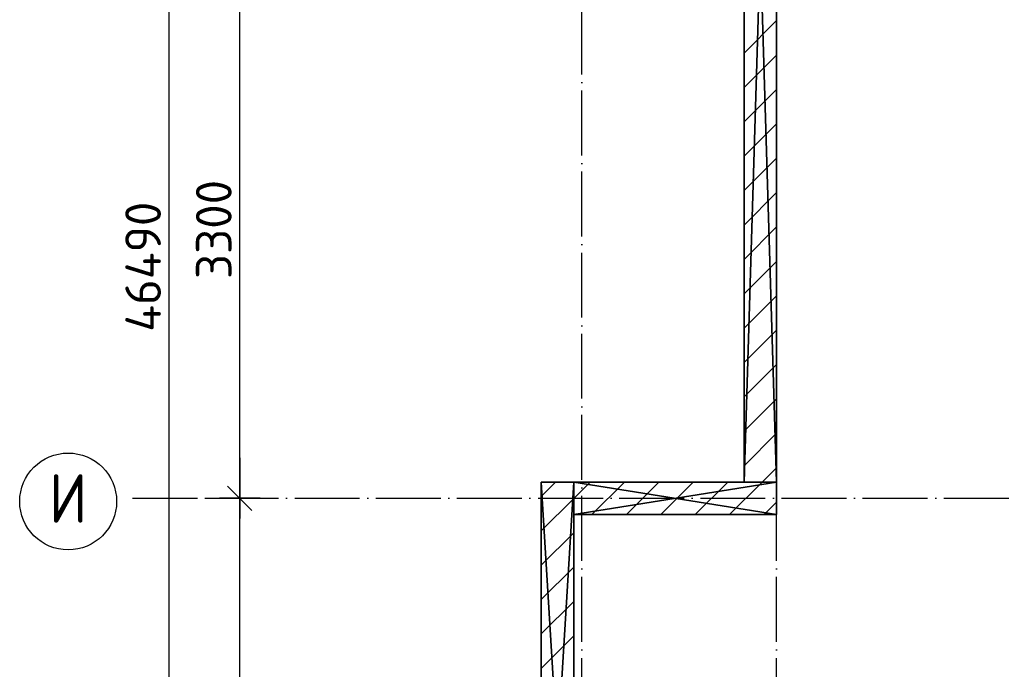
# Model space of a CAD drawing. Header units: millimetres. Extents: x 40580 to 559114, y -343730 to 81020.
# Tile 381 of 656: x 379333 to 385402, y -65376 to -61368. Entities that reach past the tile are written whole.
import ezdxf
from ezdxf.enums import TextEntityAlignment as Align

# ---------------------------------------------------------------- set-up
doc = ezdxf.new("R2010")
doc.units = ezdxf.units.MM
doc.linetypes.add('______11', pattern=[500, 400, -50, 0, -50])
doc.linetypes.add('______5', pattern=[1100, 800, -100, 100, -100])
for name, color, linetype in [('____________', 7, 'Continuous'), ('___________________', 253, '______5'), ('______________________', 7, 'Continuous')]:
    doc.layers.add(name, color=color, linetype=linetype)
doc.styles.add('ISOCPEUR', font='isocpeur.ttf')

# ---------------------------------------------------------------- blocks, each defined once
blk = doc.blocks.new('ALL_ML_STRICH')
at = {"color": 0, "linetype": 'ByBlock', "lineweight": -2}
for p, q in [((0, -0.5), (0, 0.5)), ((-0.3, -0.3), (0.3, 0.3)), ((-1, 0), (0.5, 0))]:
    blk.add_line(p, q, dxfattribs=at)

msp = doc.modelspace()

# ---------------------------------------------------------------- linework, layer by layer
at = {"layer": '____________', "color": 253, "linetype": '______5'}
for p, q in [((383798.1, -61574.4, -3800), (383998.1, -61374.4, -3800)), ((383798.1, -61998.6, -3800), (383998.1, -61798.6, -3800)), ((383798.1, -62422.9, -3800), (383998.1, -62222.9, -3800)), ((383798.1, -62847.2, -3800), (383998.1, -62647.2, -3800)), ((383798.1, -63271.4, -3800), (383998.1, -63071.4, -3800)), ((383798.1, -63695.7, -3800), (383998.1, -63495.7, -3800)), ((383798.1, -64120, -3800), (383998.1, -63920, -3800)), ((382748.1, -64321.4, -3800), (382848.5, -64221, -3800)), ((383072.8, -64421, -3800), (383272.8, -64221, -3800)), ((383497, -64421, -3800), (383697, -64221, -3800)), ((382548.1, -64521.4, -3800), (382748.1, -64321.4, -3800)), ((383921.3, -64421, -3800), (383998.1, -64344.2, -3800)), ((382548.1, -64945.7, -3800), (382748.1, -64745.7, -3800)), ((382548.1, -65370, -3800), (382748.1, -65170, -3800))]:
    msp.add_line(p, q, dxfattribs=at)
at = {"layer": '____________', "color": 253, "linetype": '______11'}
for p, q in [((383798.1, -61786.5, -3800), (383998.1, -61586.5, -3800)), ((383798.1, -62210.8, -3800), (383998.1, -62010.8, -3800)), ((383798.1, -62635, -3800), (383998.1, -62435, -3800)), ((383798.1, -63059.3, -3800), (383998.1, -62859.3, -3800)), ((383798.1, -63483.6, -3800), (383998.1, -63283.6, -3800)), ((383798.1, -63907.8, -3800), (383998.1, -63707.8, -3800)), ((383909.1, -64221, -3800), (383998.1, -64132.1, -3800)), ((382548.1, -64309.3, -3800), (382636.4, -64221, -3800)), ((382860.6, -64421, -3800), (383060.6, -64221, -3800)), ((383284.9, -64421, -3800), (383484.9, -64221, -3800)), ((383709.1, -64421, -3800), (383909.1, -64221, -3800)), ((382548.1, -64733.6, -3800), (382748.1, -64533.6, -3800)), ((382548.1, -65157.8, -3800), (382748.1, -64957.8, -3800))]:
    msp.add_line(p, q, dxfattribs=at)
at = {"layer": '___________________', "color": 253, "linetype": '______11'}
for p, q in [((382798.1, -88711, -3800), (382798.1, -38631, -3800)), ((383998.1, -88711, -3800), (383998.1, -38631, -3800)), ((380028.1, -64321, -3800), (397208.1, -64321, -3800))]:
    msp.add_line(p, q, dxfattribs=at)
at = {"layer": '___________________', "color": 7, "linetype": 'Continuous'}
msp.add_circle((379631.9, -64340.5, -3800), 298.8, dxfattribs=at)
at = {"layer": '______________________', "color": 7, "linetype": 'Continuous'}
for p, q in [((380253.8, -86121, -3800), (380253.8, -39631, -3800)), ((380689.5, -64321, -3800), (380689.5, -61021, -3800)), ((380689.5, -67621, -3800), (380689.5, -64321, -3800))]:
    msp.add_line(p, q, dxfattribs=at)
at = {"layer": '______________________', "color": 253, "linetype": 'Continuous'}
msp.add_line((380474.3, -64321, -3800), (380689.5, -64321, -3800), dxfattribs=at)
msp.add_line((380474.3, -64321, -3800), (380689.5, -64321, -3800), dxfattribs=at)

# ---------------------------------------------------------------- block references
at = {"layer": '______________________', "color": 7, "linetype": 'Continuous', "xscale": 250, "yscale": 250, "zscale": 250}
for rotation in [270, 90]:
    msp.add_blockref('ALL_ML_STRICH', (380689.5, -64321, -3800), dxfattribs=dict(at, rotation=rotation))

# ---------------------------------------------------------------- texts
at = {"layer": '___________________', "color": 7, "linetype": 'Continuous', "style": 'ISOCPEUR', "width": 0.999536}
msp.add_text('И', height=300, dxfattribs=at).set_placement((379511.9, -64471, -3800), (379751.8, -64471, -3800), align=Align.FIT)
at = {"layer": '______________________', "color": 7, "style": 'ISOCPEUR'}
for s, p in [('3300', (380639.5, -62968, -3800)), ('46490', (380203.8, -63294, -3800))]:
    msp.add_text(s, height=220, rotation=90, dxfattribs=at).set_placement(p)

# ---------------------------------------------------------------- meshes
at = {"layer": '____________', "color": 7, "linetype": 'Continuous'}
mesh = msp.add_polyface(dxfattribs=at)
corners = [(383798.1, -57621, -7600), (383798.1, -64221, -7600), (383798.1, -64221, -4150), (383798.1, -57621, -4150)]
mesh.append_faces([[corners[k] for k in face] for face in [(1, 2, 0)]], dxfattribs={"vtx1": -1, "color": 7})
mesh.append_faces([[corners[k] for k in face] for face in [(2, 3, 0)]], dxfattribs={"vtx2": -1, "color": 7})
mesh = msp.add_polyface(dxfattribs=at)
corners = [(383798.1, -64221, -4150), (383998.1, -64221, -4150), (383998.1, -57621, -4150), (383798.1, -57621, -4150)]
mesh.append_faces([[corners[k] for k in face] for face in [(1, 2, 0)]], dxfattribs={"vtx1": -1, "color": 7})
mesh.append_faces([[corners[k] for k in face] for face in [(2, 3, 0)]], dxfattribs={"vtx2": -1, "color": 7})
mesh = msp.add_polyface(dxfattribs=at)
corners = [(383998.1, -64221, -7600), (383798.1, -64221, -7600), (383798.1, -57621, -7600), (383998.1, -57621, -7600)]
mesh.append_faces([[corners[k] for k in face] for face in [(1, 2, 0)]], dxfattribs={"vtx1": -1, "color": 7})
mesh.append_faces([[corners[k] for k in face] for face in [(2, 3, 0)]], dxfattribs={"vtx2": -1, "color": 7})
mesh = msp.add_polyface(dxfattribs=at)
corners = [(383998.1, -64221, -7600), (383998.1, -57621, -7600), (383998.1, -57621, -4150), (383998.1, -64221, -4150)]
mesh.append_faces([[corners[k] for k in face] for face in [(1, 2, 0)]], dxfattribs={"vtx1": -1, "color": 7})
mesh.append_faces([[corners[k] for k in face] for face in [(2, 3, 0)]], dxfattribs={"vtx2": -1, "color": 7})
mesh = msp.add_polyface(dxfattribs=at)
corners = [(382748.1, -64221, -7600), (382548.1, -64221, -7600), (382548.1, -64221, -4150), (382748.1, -64221, -4150)]
mesh.append_faces([[corners[k] for k in face] for face in [(1, 2, 0)]], dxfattribs={"vtx1": -1, "color": 7})
mesh.append_faces([[corners[k] for k in face] for face in [(2, 3, 0)]], dxfattribs={"vtx2": -1, "color": 7})
mesh = msp.add_polyface(dxfattribs=at)
corners = [(382748.1, -67521, -7600), (382548.1, -67521, -7600), (382548.1, -64221, -7600), (382748.1, -64221, -7600)]
mesh.append_faces([[corners[k] for k in face] for face in [(1, 2, 0)]], dxfattribs={"vtx1": -1, "color": 7})
mesh.append_faces([[corners[k] for k in face] for face in [(2, 3, 0)]], dxfattribs={"vtx2": -1, "color": 7})
mesh = msp.add_polyface(dxfattribs=at)
corners = [(382548.1, -67521, -4150), (382748.1, -67521, -4150), (382748.1, -64221, -4150), (382548.1, -64221, -4150)]
mesh.append_faces([[corners[k] for k in face] for face in [(1, 2, 0)]], dxfattribs={"vtx1": -1, "color": 7})
mesh.append_faces([[corners[k] for k in face] for face in [(2, 3, 0)]], dxfattribs={"vtx2": -1, "color": 7})
mesh = msp.add_polyface(dxfattribs=at)
corners = [(382548.1, -64221, -7600), (382548.1, -67521, -7600), (382548.1, -67521, -4150), (382548.1, -64221, -4150), (382548.1, -65421, -4400), (382548.1, -66521, -4400), (382548.1, -66521, -5700), (382548.1, -65421, -5700)]
mesh.append_faces([[corners[k] for k in face] for face in [(3, 4, 5), (7, 0, 1), (7, 3, 0)]], dxfattribs={"vtx0": -1, "vtx2": -1, "color": 7})
mesh.append_faces([[corners[k] for k in face] for face in [(2, 3, 5), (5, 6, 2), (1, 2, 6), (6, 7, 1), (7, 4, 3)]], dxfattribs={"vtx1": -1, "vtx2": -1, "color": 7})
mesh = msp.add_polyface(dxfattribs=at)
corners = [(382748.1, -67521, -7600), (382748.1, -64221, -7600), (382748.1, -64221, -4150), (382748.1, -67521, -4150), (382748.1, -66521, -4400), (382748.1, -65421, -4400), (382748.1, -65421, -5700), (382748.1, -66521, -5700)]
mesh.append_faces([[corners[k] for k in face] for face in [(3, 4, 5), (7, 0, 1), (7, 3, 0)]], dxfattribs={"vtx0": -1, "vtx2": -1, "color": 7})
mesh.append_faces([[corners[k] for k in face] for face in [(2, 3, 5), (5, 6, 2), (1, 2, 6), (6, 7, 1), (7, 4, 3)]], dxfattribs={"vtx1": -1, "vtx2": -1, "color": 7})
mesh = msp.add_polyface(dxfattribs=at)
corners = [(383998.1, -64221, -7600), (382748.1, -64221, -7600), (382748.1, -64221, -4150), (383998.1, -64221, -4150)]
mesh.append_faces([[corners[k] for k in face] for face in [(1, 2, 0)]], dxfattribs={"vtx1": -1, "color": 7})
mesh.append_faces([[corners[k] for k in face] for face in [(2, 3, 0)]], dxfattribs={"vtx2": -1, "color": 7})
mesh = msp.add_polyface(dxfattribs=at)
corners = [(382748.1, -64221, -7600), (382748.1, -64421, -7600), (382748.1, -64421, -4150), (382748.1, -64221, -4150)]
mesh.append_faces([[corners[k] for k in face] for face in [(1, 2, 0)]], dxfattribs={"vtx1": -1, "color": 7})
mesh.append_faces([[corners[k] for k in face] for face in [(2, 3, 0)]], dxfattribs={"vtx2": -1, "color": 7})
mesh = msp.add_polyface(dxfattribs=at)
corners = [(382748.1, -64221, -4150), (382748.1, -64421, -4150), (383998.1, -64421, -4150), (383998.1, -64221, -4150)]
mesh.append_faces([[corners[k] for k in face] for face in [(1, 2, 0)]], dxfattribs={"vtx1": -1, "color": 7})
mesh.append_faces([[corners[k] for k in face] for face in [(2, 3, 0)]], dxfattribs={"vtx2": -1, "color": 7})
mesh = msp.add_polyface(dxfattribs=at)
corners = [(382748.1, -64421, -7600), (382748.1, -64221, -7600), (383998.1, -64221, -7600), (383998.1, -64421, -7600)]
mesh.append_faces([[corners[k] for k in face] for face in [(1, 2, 0)]], dxfattribs={"vtx1": -1, "color": 7})
mesh.append_faces([[corners[k] for k in face] for face in [(2, 3, 0)]], dxfattribs={"vtx2": -1, "color": 7})
mesh = msp.add_polyface(dxfattribs=at)
corners = [(383798.1, -64221, -7600), (383998.1, -64221, -7600), (383998.1, -64221, -4150), (383798.1, -64221, -4150)]
mesh.append_faces([[corners[k] for k in face] for face in [(1, 2, 0)]], dxfattribs={"vtx1": -1, "color": 7})
mesh.append_faces([[corners[k] for k in face] for face in [(2, 3, 0)]], dxfattribs={"vtx2": -1, "color": 7})
mesh = msp.add_polyface(dxfattribs=at)
corners = [(383998.1, -64421, -7600), (383998.1, -64221, -7600), (383998.1, -64221, -4150), (383998.1, -64421, -4150)]
mesh.append_faces([[corners[k] for k in face] for face in [(1, 2, 0)]], dxfattribs={"vtx1": -1, "color": 7})
mesh.append_faces([[corners[k] for k in face] for face in [(2, 3, 0)]], dxfattribs={"vtx2": -1, "color": 7})
mesh = msp.add_polyface(dxfattribs=at)
corners = [(382748.1, -64421, -7600), (383998.1, -64421, -7600), (383998.1, -64421, -4150), (382748.1, -64421, -4150)]
mesh.append_faces([[corners[k] for k in face] for face in [(1, 2, 0)]], dxfattribs={"vtx1": -1, "color": 7})
mesh.append_faces([[corners[k] for k in face] for face in [(2, 3, 0)]], dxfattribs={"vtx2": -1, "color": 7})

doc.saveas('drawing.dxf')
